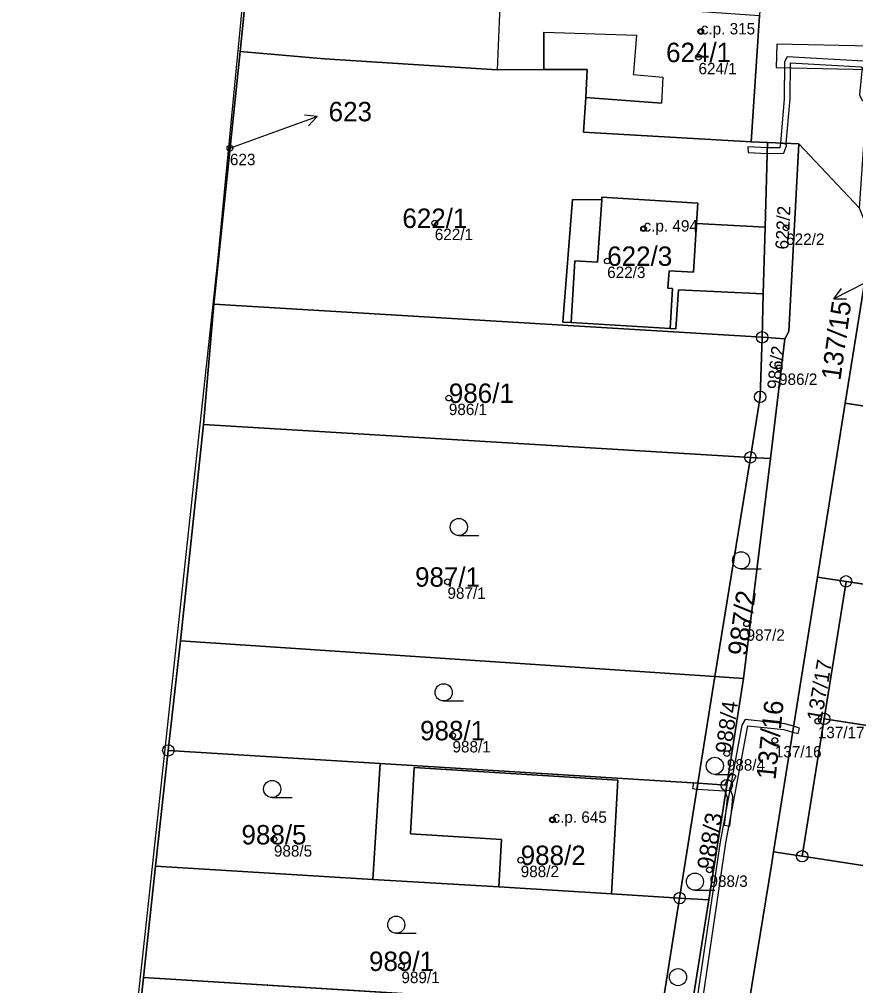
# Model space of a CAD drawing. Extents: x -603967 to -594699, y -1179315 to -1165625.
# Drawn here: x -598559.5 to -598486.3, y -1172641.9 to -1172557.3 of the extents above; entities that cross this region are included whole.
import ezdxf

# ---------------------------------------------------------------- set-up
doc = ezdxf.new("R2010")
doc.units = 0
for name, color, linetype in [('Definiční body', 7, 'Continuous'), ('Hranice parcel', 7, 'Continuous'), ('Parcelní čísla', 7, 'Continuous'), ('Polygon budovy', 7, 'Continuous'), ('Polygon ku', 7, 'Continuous'), ('Polygon parcely', 7, 'Continuous'), ('Pop  PČ popisy', 7, 'Continuous'), ('Vnitřní kresba', 7, 'Continuous'), ('Věcná břemena k části', 7, 'Continuous'), ('Značky bodu BP', 7, 'Continuous'), ('Značky budov', 7, 'Continuous'), ('Značky kultur', 7, 'Continuous')]:
    doc.layers.add(name, color=color, linetype=linetype)

msp = doc.modelspace()

# ---------------------------------------------------------------- linework, layer by layer
at = {"layer": 'Definiční body'}
for centre in [(-598499.85, -1172558.40994), (-598500.05, -1172560.65994), (-598541.06, -1172568.61994), (-598523.13, -1172575.17994), (-598504.86, -1172575.66994), (-598492.38, -1172575.59994), (-598508.04, -1172578.49994), (-598493, -1172587.85994), (-598521.9, -1172590.49994), (-598522.02, -1172606.58994), (-598495.84, -1172610.25994), (-598489.61, -1172618.78994), (-598521.58, -1172620.03994), (-598493.37, -1172620.47994), (-598497.57, -1172621.62994), (-598512.83, -1172627.43994), (-598537.21, -1172629.15994), (-598515.61, -1172630.95994), (-598499.09, -1172631.80994), (-598526.05, -1172640.23994)]:
    msp.add_circle(centre, 0.25, dxfattribs=at)
at = {"layer": 'Hranice parcel'}
for p, q in [((-598540.16, -1172560.15), (-598539.54, -1172554.07)), ((-598494.71, -1172557.03), (-598495.43, -1172568.06)), ((-598542.48, -1172582.27), (-598540.16, -1172560.15)), ((-598495.43, -1172568.06), (-598494.02, -1172568.12)), ((-598494.02, -1172568.12), (-598494.22, -1172575.55)), ((-598494.02, -1172568.12), (-598491.27, -1172568.24)), ((-598485.95, -1172573.88), (-598491.27, -1172568.24)), ((-598500.23, -1172575.21), (-598494.22, -1172575.55)), ((-598494.22, -1172575.55), (-598494.38, -1172581.38)), ((-598494.38, -1172581.38), (-598501.8, -1172581.03)), ((-598494.38, -1172581.38), (-598494.48, -1172585.18)), ((-598487.2, -1172590.96), (-598485.62, -1172580.95)), ((-598543.38, -1172592.82), (-598542.48, -1172582.27)), ((-598494.48, -1172585.18), (-598542.48, -1172582.27)), ((-598494.48, -1172585.18), (-598492.5, -1172585.3)), ((-598492.5, -1172585.3), (-598493.76, -1172595.8)), ((-598489.64, -1172606.17), (-598487.2, -1172590.96)), ((-598473.2, -1172593.11), (-598487.2, -1172590.96)), ((-598545.39, -1172611.75), (-598543.38, -1172592.82)), ((-598543.38, -1172592.82), (-598495.51, -1172595.69)), ((-598498.61, -1172614.87), (-598495.51, -1172595.69)), ((-598493.76, -1172595.8), (-598496.1, -1172615.04)), ((-598495.51, -1172595.69), (-598493.76, -1172595.8)), ((-598493.49, -1172630.23), (-598489.64, -1172606.17)), ((-598489.64, -1172606.17), (-598487.14, -1172606.55)), ((-598487.14, -1172606.55), (-598489.06, -1172618.59)), ((-598424.5, -1172616.19), (-598487.14, -1172606.55)), ((-598546.45, -1172621.35), (-598545.39, -1172611.75)), ((-598498.61, -1172614.87), (-598545.39, -1172611.75)), ((-598500.1, -1172624.23), (-598498.61, -1172614.87)), ((-598496.1, -1172615.04), (-598498.61, -1172614.87)), ((-598496.1, -1172615.04), (-598497.58, -1172624.39)), ((-598490.98, -1172630.62), (-598489.06, -1172618.59)), ((-598489.06, -1172618.59), (-598426.39, -1172628.25)), ((-598547.57, -1172631.48), (-598546.45, -1172621.35)), ((-598546.45, -1172621.35), (-598527.92, -1172622.5)), ((-598528.55, -1172632.64), (-598527.92, -1172622.5)), ((-598527.92, -1172622.5), (-598500.1, -1172624.23)), ((-598501.7, -1172634.28), (-598500.1, -1172624.23)), ((-598497.58, -1172624.39), (-598500.1, -1172624.23)), ((-598497.58, -1172624.39), (-598499.16, -1172634.43)), ((-598490.98, -1172630.62), (-598493.49, -1172630.23)), ((-598427.99, -1172640.29), (-598490.98, -1172630.62)), ((-598548.61, -1172641.24), (-598547.57, -1172631.48)), ((-598528.55, -1172632.64), (-598547.57, -1172631.48)), ((-598503.26, -1172644.03), (-598501.7, -1172634.28)), ((-598499.16, -1172634.43), (-598502.26, -1172654.06)), ((-598501.7, -1172634.28), (-598499.16, -1172634.43)), ((-598549.66, -1172651.14), (-598548.61, -1172641.24)), ((-598548.61, -1172641.24), (-598503.26, -1172644.03))]:
    msp.add_line(p, q, dxfattribs=at)
for points in [[(-598521.04, -1172380.63), (-598525.85, -1172423.11), (-598529.63, -1172457.18), (-598532.11, -1172480.33), (-598537.26, -1172527.7), (-598542.15, -1172578.52), (-598548.53, -1172637.72), (-598559.49, -1172737.42)], [(-598540.16, -1172560.15), (-598532.79, -1172560.8), (-598517.68, -1172561.75), (-598513.59, -1172561.74), (-598509.79, -1172561.74), (-598509.91, -1172564.19)], [(-598509.91, -1172564.19), (-598510.12, -1172567.22), (-598495.43, -1172568.06)], [(-598491.27, -1172568.24), (-598492.13, -1172584.66), (-598492.5, -1172585.3)], [(-598501.8, -1172581.03), (-598502.04, -1172584.43), (-598502.53, -1172584.4), (-598511.2, -1172583.89), (-598511.91, -1172583.85), (-598511.09, -1172573.11), (-598508.52, -1172573.15), (-598508.5, -1172572.91), (-598500.12, -1172573.42), (-598500.23, -1172575.21)], [(-598495.51, -1172595.69), (-598494.65, -1172590.4), (-598494.48, -1172585.18)], [(-598496.35, -1172647.82), (-598493.67, -1172631.41), (-598493.49, -1172630.23)], [(-598501.7, -1172634.28), (-598507.66, -1172633.92), (-598517.52, -1172633.31), (-598528.55, -1172632.64)]]:
    msp.add_lwpolyline(points, dxfattribs=at)
at = {"layer": 'Polygon budovy'}
for points in [[(-598517.4, -1172555.44), (-598517.68, -1172561.75), (-598513.59, -1172561.74), (-598513.59, -1172558.47), (-598505.48, -1172558.73), (-598505.75, -1172561.99), (-598505.77, -1172562.18), (-598503.17, -1172562.39), (-598503.3, -1172564.68), (-598509.91, -1172564.19), (-598510.12, -1172567.22), (-598495.43, -1172568.06), (-598494.71, -1172557.03)], [(-598500.5, -1172579.49), (-598500.23, -1172575.21), (-598500.12, -1172573.42), (-598508.5, -1172572.91), (-598508.52, -1172573.15), (-598508.88, -1172578.6), (-598510.88, -1172578.48), (-598511.2, -1172583.89), (-598502.53, -1172584.4), (-598502.32, -1172580.9), (-598502.73, -1172580.87), (-598502.63, -1172579.36)], [(-598524.93, -1172622.84), (-598525.25, -1172628.65), (-598517.3, -1172629.15), (-598517.52, -1172633.31), (-598507.66, -1172633.92), (-598507.1, -1172623.96)]]:
    msp.add_lwpolyline(points, close=True, dxfattribs=at)
at = {"layer": 'Polygon ku'}
msp.add_lwpolyline([(-598491.5, -1172077.55), (-598497.65, -1172116.62), (-598498.41, -1172121.41), (-598506.46, -1172165.08), (-598504.99, -1172168.27), (-598501.82, -1172175.18), (-598501.14, -1172176.66), (-598500.47, -1172178.12), (-598499.4, -1172180.46), (-598499.66, -1172182.81), (-598507.95, -1172257.77), (-598516.35, -1172337.25), (-598521.04, -1172380.63), (-598525.85, -1172423.11), (-598529.63, -1172457.18), (-598532.11, -1172480.33), (-598537.26, -1172527.7), (-598542.15, -1172578.52), (-598548.53, -1172637.72), (-598559.49, -1172737.42)], dxfattribs=at)
at = {"layer": 'Polygon parcely'}
for points in [[(-598507.95, -1172257.77), (-598516.35, -1172337.25), (-598521.04, -1172380.63), (-598525.85, -1172423.11), (-598529.63, -1172457.18), (-598532.11, -1172480.33), (-598537.26, -1172527.7), (-598542.15, -1172578.52), (-598548.53, -1172637.72), (-598559.49, -1172737.42)], [(-598487.14, -1172462.69), (-598489.97, -1172475.04), (-598490.49, -1172484.04), (-598490.93, -1172491.14), (-598491.53, -1172501.6), (-598491.83, -1172507.13), (-598492.35, -1172516.38), (-598492.51, -1172519.2), (-598492.62, -1172521.01), (-598492.78, -1172524.25), (-598493.12, -1172531.14), (-598493.62, -1172539.14), (-598494.01, -1172545.3), (-598494.36, -1172551.16), (-598494.71, -1172557.03), (-598495.43, -1172568.06), (-598494.02, -1172568.12), (-598491.27, -1172568.24), (-598485.95, -1172573.88), (-598484.07, -1172546.09), (-598482.62, -1172530.74), (-598481.55, -1172505.4), (-598480.09, -1172476.79), (-598478.82, -1172467.85)], [(-598549.66, -1172651.14), (-598548.61, -1172641.24), (-598547.57, -1172631.48), (-598546.45, -1172621.35), (-598545.39, -1172611.75), (-598543.38, -1172592.82), (-598542.48, -1172582.27), (-598540.16, -1172560.15), (-598539.54, -1172554.07), (-598539.03, -1172547.99), (-598537.75, -1172535.81), (-598536.94, -1172527.68), (-598535.72, -1172515.51), (-598534.31, -1172503.21), (-598532.75, -1172487.54), (-598531.95, -1172480.52), (-598530.9, -1172470.74)]]:
    msp.add_lwpolyline(points, dxfattribs=at)
for points in [[(-598539.54, -1172554.07), (-598540.16, -1172560.15), (-598532.79, -1172560.8), (-598517.68, -1172561.75), (-598513.59, -1172561.74), (-598509.79, -1172561.74), (-598509.91, -1172564.19), (-598510.12, -1172567.22), (-598495.43, -1172568.06), (-598494.71, -1172557.03), (-598517.4, -1172555.44), (-598530.6, -1172554.51)], [(-598500.23, -1172575.21), (-598494.22, -1172575.55), (-598494.02, -1172568.12), (-598495.43, -1172568.06), (-598510.12, -1172567.22), (-598509.91, -1172564.19), (-598509.79, -1172561.74), (-598513.59, -1172561.74), (-598517.68, -1172561.75), (-598532.79, -1172560.8), (-598540.16, -1172560.15), (-598542.48, -1172582.27), (-598494.48, -1172585.18), (-598494.38, -1172581.38), (-598501.8, -1172581.03), (-598502.04, -1172584.43), (-598502.53, -1172584.4), (-598511.2, -1172583.89), (-598511.91, -1172583.85), (-598511.09, -1172573.11), (-598508.52, -1172573.15), (-598508.5, -1172572.91), (-598500.12, -1172573.42)], [(-598494.38, -1172581.38), (-598494.48, -1172585.18), (-598492.5, -1172585.3), (-598492.13, -1172584.66), (-598491.27, -1172568.24), (-598494.02, -1172568.12), (-598494.22, -1172575.55)], [(-598499.16, -1172634.43), (-598502.26, -1172654.06), (-598505.25, -1172674.13), (-598505.76, -1172677.31), (-598505.06, -1172677.25), (-598501.04, -1172676.88), (-598496.35, -1172647.82), (-598493.67, -1172631.41), (-598493.49, -1172630.23), (-598489.64, -1172606.17), (-598487.2, -1172590.96), (-598485.62, -1172580.95), (-598485.04, -1172576.87), (-598485.01, -1172576.27), (-598485.95, -1172573.88), (-598491.27, -1172568.24), (-598492.13, -1172584.66), (-598492.5, -1172585.3), (-598493.76, -1172595.8), (-598496.1, -1172615.04), (-598497.58, -1172624.39)], [(-598494.38, -1172581.38), (-598494.22, -1172575.55), (-598500.23, -1172575.21), (-598500.12, -1172573.42), (-598508.5, -1172572.91), (-598508.52, -1172573.15), (-598511.09, -1172573.11), (-598511.91, -1172583.85), (-598511.2, -1172583.89), (-598502.53, -1172584.4), (-598502.04, -1172584.43), (-598501.8, -1172581.03)], [(-598485.62, -1172580.95), (-598487.2, -1172590.96), (-598473.2, -1172593.11), (-598470.92, -1172578.04), (-598475.05, -1172577.59), (-598485.01, -1172576.27), (-598485.04, -1172576.87), (-598483.8, -1172577.04), (-598478.7, -1172577.77), (-598479.28, -1172581.84)], [(-598495.51, -1172595.69), (-598494.65, -1172590.4), (-598494.48, -1172585.18), (-598542.48, -1172582.27), (-598543.38, -1172592.82)], [(-598495.51, -1172595.69), (-598493.76, -1172595.8), (-598492.5, -1172585.3), (-598494.48, -1172585.18), (-598494.65, -1172590.4)], [(-598487.14, -1172606.55), (-598424.5, -1172616.19), (-598424.39, -1172615.32), (-598422.27, -1172600.84), (-598473.2, -1172593.11), (-598487.2, -1172590.96), (-598489.64, -1172606.17)], [(-598498.61, -1172614.87), (-598495.51, -1172595.69), (-598543.38, -1172592.82), (-598545.39, -1172611.75)], [(-598496.1, -1172615.04), (-598493.76, -1172595.8), (-598495.51, -1172595.69), (-598498.61, -1172614.87)], [(-598489.06, -1172618.59), (-598487.14, -1172606.55), (-598489.64, -1172606.17), (-598493.49, -1172630.23), (-598490.98, -1172630.62)], [(-598487.14, -1172606.55), (-598489.06, -1172618.59), (-598426.39, -1172628.25), (-598424.5, -1172616.19)], [(-598527.92, -1172622.5), (-598500.1, -1172624.23), (-598498.61, -1172614.87), (-598545.39, -1172611.75), (-598546.45, -1172621.35)], [(-598498.61, -1172614.87), (-598500.1, -1172624.23), (-598497.58, -1172624.39), (-598496.1, -1172615.04)], [(-598426.71, -1172630.26), (-598426.39, -1172628.25), (-598489.06, -1172618.59), (-598490.98, -1172630.62), (-598427.99, -1172640.29)], [(-598527.92, -1172622.5), (-598546.45, -1172621.35), (-598547.57, -1172631.48), (-598528.55, -1172632.64)], [(-598500.1, -1172624.23), (-598527.92, -1172622.5), (-598528.55, -1172632.64), (-598517.52, -1172633.31), (-598507.66, -1172633.92), (-598501.7, -1172634.28)], [(-598501.7, -1172634.28), (-598499.16, -1172634.43), (-598497.58, -1172624.39), (-598500.1, -1172624.23)], [(-598490.98, -1172630.62), (-598493.49, -1172630.23), (-598493.67, -1172631.41), (-598496.35, -1172647.82), (-598436.61, -1172656.99), (-598430.55, -1172657.92), (-598428.69, -1172645.28), (-598428.58, -1172644.33), (-598428.16, -1172641.47), (-598427.99, -1172640.29)], [(-598517.52, -1172633.31), (-598528.55, -1172632.64), (-598547.57, -1172631.48), (-598548.61, -1172641.24), (-598503.26, -1172644.03), (-598501.7, -1172634.28), (-598507.66, -1172633.92)], [(-598499.16, -1172634.43), (-598501.7, -1172634.28), (-598503.26, -1172644.03), (-598504.83, -1172653.9), (-598502.26, -1172654.06)], [(-598521.85, -1172652.85), (-598512.83, -1172653.41), (-598504.83, -1172653.9), (-598503.26, -1172644.03), (-598548.61, -1172641.24), (-598549.66, -1172651.14)]]:
    msp.add_lwpolyline(points, close=True, dxfattribs=at)
at = {"layer": 'Pop  PČ popisy'}
for p, q in [((-598536.24, -1172566.87), (-598533.42, -1172565.844)), ((-598533.42, -1172565.844), (-598534.532, -1172565.716)), ((-598533.42, -1172565.844), (-598534.19, -1172566.657)), ((-598541.06, -1172568.62), (-598536.24, -1172566.87)), ((-598485.53, -1172580.45), (-598488.204, -1172581.812)), ((-598488.204, -1172581.812), (-598487.539, -1172580.912)), ((-598488.204, -1172581.812), (-598487.084, -1172581.804))]:
    msp.add_line(p, q, dxfattribs=at)
at = {"layer": 'Vnitřní kresba'}
for p, q in [((-598517.4, -1172555.44), (-598517.68, -1172561.75)), ((-598513.59, -1172558.47), (-598513.59, -1172561.74)), ((-598513.59, -1172558.47), (-598505.48, -1172558.73)), ((-598505.48, -1172558.73), (-598505.75, -1172561.99)), ((-598505.75, -1172561.99), (-598505.77, -1172562.18)), ((-598505.77, -1172562.18), (-598503.17, -1172562.39)), ((-598503.17, -1172562.39), (-598503.3, -1172564.68)), ((-598509.91, -1172564.19), (-598503.3, -1172564.68)), ((-598508.88, -1172578.6), (-598508.52, -1172573.15)), ((-598500.23, -1172575.21), (-598500.5, -1172579.49)), ((-598511.2, -1172583.89), (-598510.88, -1172578.48)), ((-598510.88, -1172578.48), (-598508.88, -1172578.6)), ((-598502.63, -1172579.36), (-598502.73, -1172580.87)), ((-598500.5, -1172579.49), (-598502.63, -1172579.36)), ((-598502.73, -1172580.87), (-598502.32, -1172580.9)), ((-598502.32, -1172580.9), (-598502.53, -1172584.4)), ((-598525.25, -1172628.65), (-598524.93, -1172622.84)), ((-598524.93, -1172622.84), (-598507.1, -1172623.96)), ((-598507.1, -1172623.96), (-598507.66, -1172633.92)), ((-598517.3, -1172629.15), (-598525.25, -1172628.65)), ((-598517.52, -1172633.31), (-598517.3, -1172629.15))]:
    msp.add_line(p, q, dxfattribs=at)
at = {"layer": 'Věcná břemena k části'}
for points in [[(-598493.2, -1172559.52), (-598493.24, -1172561.56), (-598485.13, -1172561.74), (-598484.99, -1172559.7)], [(-598492.87, -1172568.17), (-598492.37, -1172568.19), (-598492.04, -1172564.31), (-598492.01, -1172561.15), (-598485.81, -1172561.49), (-598485.72, -1172561.56), (-598485.96, -1172563.95), (-598485.72, -1172564.45), (-598485.31, -1172564.48), (-598485.28, -1172563.98), (-598485.4, -1172563.97), (-598485.44, -1172563.87), (-598485.2, -1172561.34), (-598485.61, -1172560.99), (-598492.3, -1172560.63), (-598492.51, -1172561.06), (-598492.54, -1172564.29)], [(-598494.05, -1172569.09), (-598492.58, -1172569.06), (-598492.32, -1172568.31), (-598492.87, -1172568.17), (-598492.94, -1172568.58), (-598494.03, -1172568.59)], [(-598494.05, -1172569.09), (-598494.03, -1172568.59), (-598495.74, -1172568.5), (-598495.7, -1172569)], [(-598491.34, -1172619.88), (-598491.2, -1172619.4), (-598491.73, -1172619.24), (-598492.49, -1172619.01), (-598495.98, -1172618.64), (-598496.25, -1172619.13), (-598498.15, -1172629.35), (-598500.8, -1172647.32), (-598502.26, -1172654.06), (-598502.69, -1172654.38), (-598504.83, -1172653.9), (-598504.93, -1172654.5), (-598502.65, -1172654.9), (-598502.36, -1172654.74), (-598501.9, -1172654.44), (-598500.26, -1172647.12), (-598497.65, -1172629.43), (-598495.72, -1172619.2), (-598492.57, -1172619.51), (-598491.81, -1172619.74)], [(-598500.1, -1172624.23), (-598500.18, -1172624.73), (-598497.76, -1172624.88), (-598497.69, -1172625.07), (-598497.55, -1172625.43), (-598497.59, -1172626.14), (-598497.8, -1172627.91), (-598497.3, -1172627.97), (-598497.09, -1172626.16), (-598497.05, -1172625.35), (-598497.32, -1172624.62), (-598496.75, -1172623.58), (-598497.19, -1172623.34), (-598497.5, -1172623.88), (-598497.76, -1172624.38)], [(-598500.5, -1172624.2), (-598500.57, -1172624.7), (-598500.18, -1172624.73), (-598500.1, -1172624.23)]]:
    msp.add_lwpolyline(points, close=True, dxfattribs=at)
at = {"layer": 'Značky bodu BP'}
for centre, radius in [((-598494.48, -1172585.17988), 0.5), ((-598494.48, -1172585.17988), 0.0303), ((-598494.65, -1172590.39988), 0.5), ((-598494.65, -1172590.39988), 0.0303), ((-598495.51, -1172595.68988), 0.5), ((-598495.51, -1172595.68988), 0.0303), ((-598487.14, -1172606.54988), 0.5), ((-598487.14, -1172606.54988), 0.0303), ((-598489.06, -1172618.58988), 0.5), ((-598489.06, -1172618.58988), 0.0303), ((-598546.45, -1172621.34988), 0.5), ((-598546.45, -1172621.34988), 0.0303), ((-598497.58, -1172624.38988), 0.5), ((-598497.58, -1172624.38988), 0.0303), ((-598490.98, -1172630.61988), 0.5), ((-598490.98, -1172630.61988), 0.0303), ((-598501.7, -1172634.27988), 0.5), ((-598501.7, -1172634.27988), 0.0303)]:
    msp.add_circle(centre, radius, dxfattribs=at)
at = {"layer": 'Značky budov'}
for centre in [(-598499.8568, -1172558.40916), (-598504.8668, -1172575.66916), (-598512.8368, -1172627.43916)]:
    msp.add_circle(centre, 0.175, dxfattribs=at)
at = {"layer": 'Značky kultur'}
for p, q in [((-598521.023, -1172602.54), (-598519.273, -1172602.54)), ((-598496.323, -1172605.46), (-598494.573, -1172605.46)), ((-598522.353, -1172617.02), (-598520.603, -1172617.02)), ((-598498.623, -1172623.45), (-598496.873, -1172623.45)), ((-598537.363, -1172625.48), (-598535.613, -1172625.48)), ((-598500.363, -1172633.59), (-598498.613, -1172633.59)), ((-598526.503, -1172637.36), (-598524.753, -1172637.36))]:
    msp.add_line(p, q, dxfattribs=at)
for centre in [(-598521.02286, -1172601.78981), (-598496.32286, -1172604.70981), (-598522.35286, -1172616.26981), (-598498.62286, -1172622.69981), (-598537.36286, -1172624.72981), (-598500.36286, -1172632.83981), (-598526.50286, -1172636.60981), (-598501.84286, -1172641.19981)]:
    msp.add_circle(centre, 0.75, dxfattribs=at)

# ---------------------------------------------------------------- texts
at = {"layer": 'Definiční body'}
for s, p in [('c.p. 315', (-598499.85, -1172558.66)), ('624/1', (-598500.05, -1172562.149)), ('623', (-598541.06, -1172570.109)), ('c.p. 494', (-598504.86, -1172575.92)), ('622/1', (-598523.13, -1172576.669)), ('622/2', (-598492.38, -1172577.089)), ('622/3', (-598508.04, -1172579.989)), ('986/2', (-598493, -1172589.349)), ('986/1', (-598521.9, -1172591.989)), ('987/1', (-598522.02, -1172608.079)), ('987/2', (-598495.84, -1172611.749)), ('137/17', (-598489.61, -1172620.279)), ('988/1', (-598521.58, -1172621.529)), ('137/16', (-598493.37, -1172621.969)), ('988/4', (-598497.57, -1172623.119)), ('c.p. 645', (-598512.83, -1172627.69)), ('988/5', (-598537.21, -1172630.649)), ('988/2', (-598515.61, -1172632.449)), ('988/3', (-598499.09, -1172633.299)), ('989/1', (-598526.05, -1172641.729))]:
    msp.add_text(s, height=0.999996, dxfattribs=at).set_placement(p)
at = {"layer": 'Parcelní čísla'}
for s, p in [('624/1', (-598502.886, -1172561.085)), ('623', (-598532.42, -1172566.265)), ('622/1', (-598525.966, -1172575.605)), ('622/3', (-598508.04, -1172578.925)), ('986/1', (-598521.9, -1172590.925)), ('987/1', (-598524.856, -1172607.015)), ('988/1', (-598524.416, -1172620.465)), ('988/5', (-598540.046, -1172629.585)), ('988/2', (-598515.61, -1172631.385)), ('989/1', (-598528.886, -1172640.665))]:
    msp.add_text(s, height=1.699998, dxfattribs=at).set_placement(p)
for s, height, rotation, p in [('622/2', 1.138998, 87, (-598492.195, -1172577.512)), ('137/15', 1.699998, 82, (-598487.634, -1172589.012)), ('986/2', 1.138998, 84, (-598492.915, -1172589.779)), ('987/2', 1.699998, 82, (-598495.813, -1172613.127)), ('137/17', 1.317, 80, (-598489.285, -1172618.847)), ('988/4', 1.371996, 82, (-598497.23, -1172621.677)), ('137/16', 1.699998, 84, (-598493.309, -1172623.971)), ('988/3', 1.492998, 81, (-598498.721, -1172631.868))]:
    msp.add_text(s, height=height, rotation=rotation, dxfattribs=at).set_placement(p)

doc.saveas('drawing.dxf')
